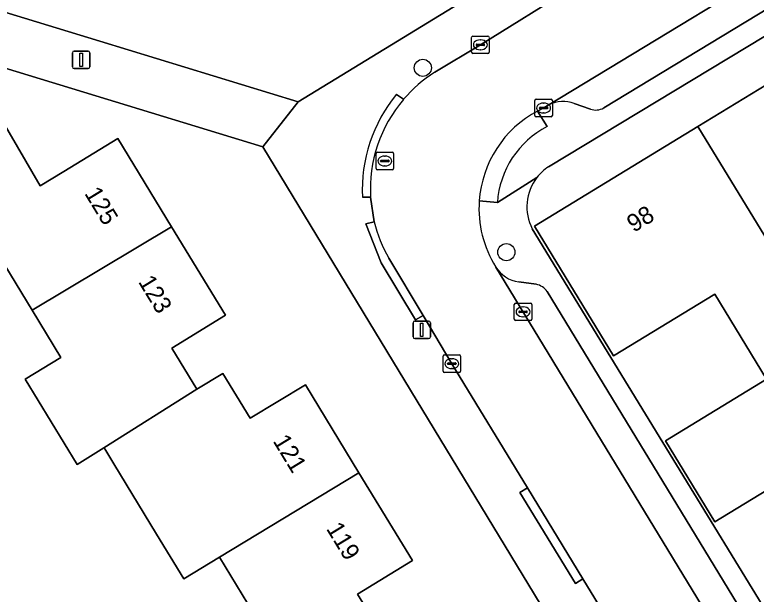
# Model space of a CAD drawing. Extents: x 157767 to 159172, y 387839 to 389425.
# Drawn here: x 158139.86 to 158182.19, y 388537.59 to 388570.66 of the extents above; entities that cross this region are included whole.
import ezdxf

# ---------------------------------------------------------------- set-up
doc = ezdxf.new("R2010")
doc.units = 0
for name, color, linetype in [('IMGEO_Boom', 7, 'Continuous'), ('IMGEO_Erf', 7, 'Continuous'), ('IMGEO_Kolk', 7, 'Continuous'), ('IMGEO_Lichtmast', 7, 'Continuous'), ('IMGEO_Muur', 7, 'Continuous'), ('IMGEO_Pand', 7, 'Continuous'), ('IMGEO_Pand_nummerreeks', 7, 'Continuous'), ('IMGEO_Parkeervlak_open', 7, 'Continuous'), ('IMGEO_Rijbaan_lokaal_open', 7, 'Continuous'), ('IMGEO_Rioolput', 7, 'Continuous'), ('IMGEO_Voetpad_open', 7, 'Continuous')]:
    doc.layers.add(name, color=color, linetype=linetype)

msp = doc.modelspace()

# ---------------------------------------------------------------- linework, layer by layer
at = {"layer": 'IMGEO_Boom'}
for centre in [(158163.16, 388567.629), (158167.928, 388557.111)]:
    msp.add_circle(centre, 0.489, dxfattribs=at)
at = {"layer": 'IMGEO_Erf'}
for points in [[(158121.909, 388625.102), (158108.361, 388580.257), (158121.628, 388576.204), (158144.712, 388569.153), (158156.041, 388565.692), (158181.808, 388581.454)], [(158179.836, 388554.712), (158174.043, 388551.186), (158169.533, 388558.596), (158178.863, 388564.275), (158188.055, 388569.869), (158197.217, 388575.446), (158206.4, 388581.035), (158207.945, 388578.508), (158217.133, 388584.101), (158226.32, 388589.693), (158227.842, 388587.171), (158227.979, 388587.254), (158228.662, 388587.67), (158237.031, 388592.764), (158246.343, 388598.431), (158246.138, 388598.786), (158197.753, 388577.86), (158190.887, 388574.405), (158170.328, 388561.976)], [(158252.371, 388578.92), (158247.35, 388575.864), (158248.464, 388574.04), (158245.566, 388572.27), (158244.445, 388574.106), (158238.058, 388570.24), (158236.531, 388572.771), (158236.196, 388572.568), (158227.455, 388567.248), (158218.24, 388561.67), (158217.992, 388562.076), (158216.712, 388564.168), (158216.541, 388564.064), (158214.672, 388562.926), (158208.122, 388558.939), (158207.497, 388558.559), (158206.855, 388558.168), (158198.333, 388552.982), (158189.174, 388547.407), (158184.104, 388544.321), (158179.832, 388541.721), (158177.018, 388546.344), (158182.79, 388549.858), (158179.836, 388554.712)], [(158184.058, 388508.98), (158185.047, 388512.009), (158154.014, 388563.128), (158133.557, 388569.365)], [(158138.695, 388565.342), (158141.318, 388560.895), (158142.665, 388561.716), (158145.745, 388563.591), (158148.816, 388558.548), (158151.887, 388553.504), (158148.821, 388551.638), (158150.258, 388549.279), (158151.745, 388550.184), (158153.303, 388547.626), (158156.453, 388549.544), (158159.511, 388544.522), (158162.568, 388539.501), (158159.436, 388537.594), (158160.946, 388535.113)], [(158169.401, 388558.443), (158173.894, 388551.095), (158176.859, 388546.247), (158183.73, 388535.011)], [(158153.16, 388537.041), (158151.545, 388539.694), (158149.512, 388538.462), (158147.956, 388541.016), (158145.512, 388545.03), (158144.994, 388545.88), (158144.953, 388545.948), (158143.422, 388544.987), (158140.453, 388549.863), (158142.488, 388551.102), (158140.848, 388553.796), (158139.285, 388556.362)]]:
    msp.add_lwpolyline(points, dxfattribs=at)
for centre, radius, start, end in [((158171.796, 388559.728), 2.686, 123.1481, 142.3214), ((158171.824, 388559.695), 2.727, 142.1325, 207.3233)]:
    msp.add_arc(centre, radius, start, end, dxfattribs=at)
at = {"layer": 'IMGEO_Kolk'}
for p, q in [((158165.944, 388568.52), (158165.944, 388569.372)), ((158166.019, 388569.446), (158166.871, 388569.446)), ((158166.432, 388569.226), (158166.457, 388569.226)), ((158166.945, 388569.372), (158166.945, 388568.52)), ((158166.203, 388568.94), (158166.203, 388568.952)), ((158166.641, 388568.903), (158166.243, 388568.903)), ((158166.246, 388568.989), (158166.644, 388568.989)), ((158166.687, 388568.952), (158166.687, 388568.94)), ((158166.871, 388568.446), (158166.019, 388568.446)), ((158166.455, 388568.666), (158166.43, 388568.666)), ((158169.554, 388564.91), (158169.554, 388565.762)), ((158169.629, 388565.836), (158170.481, 388565.836)), ((158170.555, 388565.762), (158170.555, 388564.91)), ((158169.813, 388565.33), (158169.813, 388565.342)), ((158169.856, 388565.379), (158170.254, 388565.379)), ((158170.042, 388565.616), (158170.067, 388565.616)), ((158170.297, 388565.342), (158170.297, 388565.33)), ((158170.251, 388565.293), (158169.853, 388565.293)), ((158170.065, 388565.056), (158170.04, 388565.056)), ((158170.481, 388564.836), (158169.629, 388564.836)), ((158168.381, 388553.277), (158168.381, 388554.129)), ((158168.456, 388554.203), (158169.308, 388554.203)), ((158168.869, 388553.983), (158168.894, 388553.983)), ((158169.382, 388554.129), (158169.382, 388553.277)), ((158168.64, 388553.697), (158168.64, 388553.709)), ((158169.078, 388553.66), (158168.68, 388553.66)), ((158168.683, 388553.746), (158169.081, 388553.746)), ((158169.124, 388553.709), (158169.124, 388553.697)), ((158169.308, 388553.203), (158168.456, 388553.203)), ((158168.892, 388553.423), (158168.867, 388553.423)), ((158164.313, 388550.316), (158164.313, 388551.168)), ((158164.388, 388551.242), (158165.24, 388551.242)), ((158164.801, 388551.022), (158164.826, 388551.022)), ((158165.314, 388551.168), (158165.314, 388550.316)), ((158164.572, 388550.736), (158164.572, 388550.748)), ((158165.01, 388550.699), (158164.612, 388550.699)), ((158164.615, 388550.785), (158165.013, 388550.785)), ((158165.056, 388550.748), (158165.056, 388550.736)), ((158165.24, 388550.242), (158164.388, 388550.242)), ((158164.824, 388550.462), (158164.799, 388550.462))]:
    msp.add_line(p, q, dxfattribs=at)
for points in [[(158165.944, 388568.52), (158165.944, 388569.372)], [(158166.019, 388569.446), (158166.871, 388569.446)], [(158166.945, 388569.372), (158166.945, 388568.52)], [(158166.871, 388568.446), (158166.019, 388568.446)], [(158169.554, 388564.91), (158169.554, 388565.762)], [(158169.629, 388565.836), (158170.481, 388565.836)], [(158170.555, 388565.762), (158170.555, 388564.91)], [(158170.481, 388564.836), (158169.629, 388564.836)], [(158168.381, 388553.277), (158168.381, 388554.129)], [(158168.456, 388554.203), (158169.308, 388554.203)], [(158169.382, 388554.129), (158169.382, 388553.277)], [(158169.308, 388553.203), (158168.456, 388553.203)], [(158164.313, 388550.316), (158164.313, 388551.168)], [(158164.388, 388551.242), (158165.24, 388551.242)], [(158165.314, 388551.168), (158165.314, 388550.316)], [(158165.24, 388550.242), (158164.388, 388550.242)]]:
    msp.add_lwpolyline(points, dxfattribs=at)
for centre, radius, start, end in [((158166.021, 388569.37), 0.0765, 91.552, 178.448), ((158166.021, 388569.37), 0.0765, 91.552, 178.448), ((158166.869, 388569.37), 0.0765, 1.552, 88.448), ((158166.869, 388569.37), 0.0765, 1.552, 88.448), ((158166.243, 388568.949), 0.0403, 85.8775, 175.7526), ((158166.24, 388568.939), 0.0366, 178.938, 274.7102), ((158166.644, 388568.946), 0.043, 264.8664, 352.4533), ((158166.648, 388568.951), 0.0386, 1.7309, 96.639), ((158166.021, 388568.522), 0.0765, 181.552, 268.448), ((158166.021, 388568.522), 0.0765, 181.552, 268.448), ((158166.869, 388568.522), 0.0765, 271.552, 358.448), ((158166.869, 388568.522), 0.0765, 271.552, 358.448), ((158169.631, 388565.76), 0.0765, 91.552, 178.448), ((158169.631, 388565.76), 0.0765, 91.552, 178.448), ((158170.479, 388565.76), 0.0765, 1.552, 88.448), ((158170.479, 388565.76), 0.0765, 1.552, 88.448), ((158169.853, 388565.339), 0.0403, 85.8775, 175.7526), ((158170.258, 388565.341), 0.0386, 1.7309, 96.639), ((158169.85, 388565.329), 0.0366, 178.938, 274.7102), ((158170.254, 388565.336), 0.043, 264.8664, 352.4533), ((158169.631, 388564.912), 0.0765, 181.552, 268.448), ((158169.631, 388564.912), 0.0765, 181.552, 268.448), ((158170.479, 388564.912), 0.0765, 271.552, 358.448), ((158170.479, 388564.912), 0.0765, 271.552, 358.448), ((158168.458, 388554.127), 0.0765, 91.552, 178.448), ((158168.458, 388554.127), 0.0765, 91.552, 178.448), ((158169.306, 388554.127), 0.0765, 1.552, 88.448), ((158169.306, 388554.127), 0.0765, 1.552, 88.448), ((158168.68, 388553.706), 0.0403, 85.8775, 175.7526), ((158168.677, 388553.696), 0.0366, 178.938, 274.7102), ((158169.081, 388553.703), 0.043, 264.8664, 352.4533), ((158169.085, 388553.708), 0.0386, 1.7309, 96.639), ((158168.458, 388553.279), 0.0765, 181.552, 268.448), ((158168.458, 388553.279), 0.0765, 181.552, 268.448), ((158169.306, 388553.279), 0.0765, 271.552, 358.448), ((158169.306, 388553.279), 0.0765, 271.552, 358.448), ((158164.39, 388551.166), 0.0765, 91.552, 178.448), ((158164.39, 388551.166), 0.0765, 91.552, 178.448), ((158165.238, 388551.166), 0.0765, 1.552, 88.448), ((158165.238, 388551.166), 0.0765, 1.552, 88.448), ((158164.612, 388550.745), 0.0403, 85.8775, 175.7526), ((158164.609, 388550.735), 0.0366, 178.938, 274.7102), ((158165.013, 388550.742), 0.043, 264.8664, 352.4533), ((158165.017, 388550.747), 0.0386, 1.7309, 96.639), ((158164.39, 388550.318), 0.0765, 181.552, 268.448), ((158164.39, 388550.318), 0.0765, 181.552, 268.448), ((158165.238, 388550.318), 0.0765, 271.552, 358.448), ((158165.238, 388550.318), 0.0765, 271.552, 358.448)]:
    msp.add_arc(centre, radius, start, end, dxfattribs=at)
for centre, major_axis, ratio, start_param, end_param in [((158166.431, 388568.946), (-0.387, 0.002), 0.722429, 4.712389, 7.853982), ((158166.456, 388568.946), (-0.39, 0.002), 0.717154, 1.570796, 4.712389), ((158170.041, 388565.336), (-0.387, 0.002), 0.722429, 4.712389, 7.853982), ((158170.066, 388565.336), (-0.39, 0.002), 0.717154, 1.570796, 4.712389), ((158168.868, 388553.703), (-0.387, 0.002), 0.722429, 4.712389, 7.853982), ((158168.893, 388553.703), (-0.39, 0.002), 0.717154, 1.570796, 4.712389), ((158164.8, 388550.742), (-0.387, 0.002), 0.722429, 4.712389, 7.853982), ((158164.825, 388550.742), (-0.39, 0.002), 0.717154, 1.570796, 4.712389)]:
    msp.add_ellipse(centre, major_axis=major_axis, ratio=ratio, start_param=start_param, end_param=end_param, dxfattribs=at)
at = {"layer": 'IMGEO_Lichtmast'}
for p, q in [((158143.151, 388567.684), (158143.151, 388568.484)), ((158143.151, 388568.484), (158143.151, 388567.684)), ((158143.251, 388568.584), (158144.041, 388568.584)), ((158144.041, 388568.584), (158143.251, 388568.584)), ((158144.141, 388568.484), (158144.141, 388567.684)), ((158144.141, 388567.684), (158144.141, 388568.484)), ((158144.041, 388567.584), (158143.251, 388567.584)), ((158143.251, 388567.584), (158144.041, 388567.584)), ((158162.597, 388552.272), (158162.597, 388553.072)), ((158162.597, 388553.072), (158162.597, 388552.272)), ((158162.697, 388553.172), (158163.487, 388553.172)), ((158163.487, 388553.172), (158162.697, 388553.172)), ((158163.587, 388553.072), (158163.587, 388552.272)), ((158163.587, 388552.272), (158163.587, 388553.072)), ((158163.487, 388552.172), (158162.697, 388552.172)), ((158162.697, 388552.172), (158163.487, 388552.172))]:
    msp.add_line(p, q, dxfattribs=at)
for points in [[(158143.571, 388568.459), (158143.721, 388568.459), (158143.721, 388567.709), (158143.571, 388567.709), (158143.571, 388568.459)], [(158163.017, 388553.047), (158163.167, 388553.047), (158163.167, 388552.297), (158163.017, 388552.297), (158163.017, 388553.047)]]:
    msp.add_lwpolyline(points, dxfattribs=at)
for centre, start, end in [((158143.251, 388568.484), 90, 180), ((158143.251, 388568.484), 90, 180), ((158144.041, 388568.484), 0, 90), ((158144.041, 388568.484), 360, 90), ((158143.251, 388567.684), 180, 270), ((158143.251, 388567.684), 180, 270), ((158144.041, 388567.684), 270, 0), ((158144.041, 388567.684), 270, 0), ((158162.697, 388553.072), 90, 180), ((158162.697, 388553.072), 90, 180), ((158163.487, 388553.072), 0, 90), ((158163.487, 388553.072), 360, 90), ((158162.697, 388552.272), 180, 270), ((158162.697, 388552.272), 180, 270), ((158163.487, 388552.272), 270, 0), ((158163.487, 388552.272), 270, 0)]:
    msp.add_arc(centre, 0.1, start, end, dxfattribs=at)
at = {"layer": 'IMGEO_Muur'}
for points in [[(158121.628, 388576.204), (158144.712, 388569.153)], [(158173.894, 388551.095), (158176.859, 388546.247)]]:
    msp.add_lwpolyline(points, dxfattribs=at)
at = {"layer": 'IMGEO_Pand'}
for points in [[(158192.6, 388562.401), (158188.055, 388569.869), (158178.863, 388564.275), (158189.174, 388547.407), (158198.333, 388552.982), (158196.088, 388556.671), (158195.729, 388557.26), (158195.469, 388557.688), (158189.766, 388554.218), (158186.898, 388558.93)], [(158140.848, 388553.796), (158148.816, 388558.548), (158145.745, 388563.591), (158142.665, 388561.716), (158141.318, 388560.895), (158138.695, 388565.342), (158133.55, 388566.91), (158130.305, 388556.323), (158133.085, 388555.471), (158136.004, 388557.14), (158137.237, 388555.115), (158139.285, 388556.362)], [(158178.863, 388564.275), (158169.533, 388558.596), (158174.043, 388551.186), (158179.836, 388554.712), (158182.79, 388549.858), (158177.018, 388546.344), (158179.832, 388541.721), (158184.104, 388544.321), (158189.174, 388547.407)], [(158151.887, 388553.504), (158148.816, 388558.548), (158140.848, 388553.796), (158142.488, 388551.102), (158140.453, 388549.863), (158143.422, 388544.987), (158144.953, 388545.948), (158150.258, 388549.279), (158148.821, 388551.638)], [(158156.453, 388549.544), (158153.303, 388547.626), (158151.745, 388550.184), (158150.258, 388549.279), (158144.953, 388545.948), (158144.994, 388545.88), (158145.512, 388545.03), (158147.956, 388541.016), (158149.512, 388538.462), (158151.545, 388539.694), (158159.511, 388544.522)], [(158151.545, 388539.694), (158153.16, 388537.041), (158151.123, 388535.8), (158154.068, 388530.963), (158160.946, 388535.113), (158159.436, 388537.594), (158162.568, 388539.501), (158159.511, 388544.522)]]:
    msp.add_lwpolyline(points, close=True, dxfattribs=at)
at = {"layer": 'IMGEO_Parkeervlak_open'}
for points in [[(158187.384, 388575.847), (158170.36, 388565.522)], [(158173.489, 388565.342), (158182.961, 388571.074), (158188.802, 388574.609)], [(158171.802, 388565.594), (158172.732, 388565.273)], [(158167.323, 388556.261), (158180.734, 388534.231), (158182.164, 388531.882), (158201.572, 388500), (158204.926, 388494.49), (158205.044, 388494.546)], [(158169.633, 388555.274), (158168.632, 388555.409)], [(158205.312, 388497.303), (158203.669, 388500), (158170.254, 388554.863)]]:
    msp.add_lwpolyline(points, dxfattribs=at)
for centre, radius, start, end in [((158171.166, 388563.851), 1.856, 69.9658, 115.7511), ((158173.035, 388566.135), 0.913, 250.6162, 299.7999), ((158168.926, 388557.293), 1.907, 212.7642, 261.1173), ((158169.41, 388554.262), 1.036, 35.446, 77.5579)]:
    msp.add_arc(centre, radius, start, end, dxfattribs=at)
at = {"layer": 'IMGEO_Rijbaan_lokaal_open'}
for points in [[(158268.883, 388612.249), (158256.594, 388611.947), (158225.643, 388598.61), (158220.096, 388596.22), (158209.16, 388591.508), (158203.572, 388589.099), (158194.903, 388585.364), (158192.597, 388584.253), (158187.204, 388581.513), (158183.02, 388579.247), (158176.884, 388575.433), (158171.724, 388572.227), (158166.442, 388568.944), (158163.84, 388567.376)], [(158169.707, 388565.166), (158170.058, 388565.339), (158170.36, 388565.522), (158187.384, 388575.847)], [(158160.177, 388560.245), (158160.381, 388558.848)], [(158161.217, 388556.763), (158163.172, 388553.493), (158164.823, 388550.73), (158169.131, 388543.657), (158172.298, 388538.457), (158176.457, 388531.628), (158180.734, 388534.231), (158167.323, 388556.261)]]:
    msp.add_lwpolyline(points, dxfattribs=at)
for centre, radius, start, end in [((158168.029, 388560.738), 7.849, 122.2523, 139.525), ((158168.015, 388560.717), 7.852, 139.3441, 183.448), ((158172.668, 388559.602), 6.303, 118.0218, 176.089), ((158172.658, 388559.598), 6.293, 176.0498, 212.0299), ((158168.111, 388560.737), 7.958, 193.7348, 209.9628)]:
    msp.add_arc(centre, radius, start, end, dxfattribs=at)
at = {"layer": 'IMGEO_Rioolput'}
for p, q in [((158160.561, 388562.812), (158161.413, 388562.812)), ((158160.486, 388561.886), (158160.486, 388562.738)), ((158160.974, 388562.592), (158160.999, 388562.592)), ((158161.487, 388562.738), (158161.487, 388561.886)), ((158160.745, 388562.306), (158160.745, 388562.318)), ((158161.183, 388562.269), (158160.785, 388562.269)), ((158160.788, 388562.355), (158161.186, 388562.355)), ((158160.997, 388562.032), (158160.972, 388562.032)), ((158161.229, 388562.318), (158161.229, 388562.306)), ((158161.413, 388561.812), (158160.561, 388561.812))]:
    msp.add_line(p, q, dxfattribs=at)
for points in [[(158160.561, 388562.812), (158161.413, 388562.812)], [(158160.486, 388561.886), (158160.486, 388562.738)], [(158161.487, 388562.738), (158161.487, 388561.886)], [(158161.413, 388561.812), (158160.561, 388561.812)]]:
    msp.add_lwpolyline(points, dxfattribs=at)
for centre, radius, start, end in [((158160.563, 388562.736), 0.0765, 91.552, 178.448), ((158160.563, 388562.736), 0.0765, 91.552, 178.448), ((158161.411, 388562.736), 0.0765, 1.552, 88.448), ((158161.411, 388562.736), 0.0765, 1.552, 88.448), ((158160.785, 388562.315), 0.0403, 85.8775, 175.7526), ((158160.782, 388562.305), 0.0366, 178.938, 274.7102), ((158161.186, 388562.312), 0.043, 264.8664, 352.4533), ((158161.19, 388562.317), 0.0386, 1.7309, 96.639), ((158160.563, 388561.888), 0.0765, 181.552, 268.448), ((158160.563, 388561.888), 0.0765, 181.552, 268.448), ((158161.411, 388561.888), 0.0765, 271.552, 358.448), ((158161.411, 388561.888), 0.0765, 271.552, 358.448)]:
    msp.add_arc(centre, radius, start, end, dxfattribs=at)
for centre, major_axis, ratio, start_param, end_param in [((158160.973, 388562.312), (-0.387, 0.002), 0.722429, 4.712389, 7.853982), ((158160.998, 388562.312), (-0.39, 0.002), 0.717154, 1.570796, 4.712389)]:
    msp.add_ellipse(centre, major_axis=major_axis, ratio=ratio, start_param=start_param, end_param=end_param, dxfattribs=at)
at = {"layer": 'IMGEO_Voetpad_open'}
for points in [[(158170.328, 388561.976), (158190.887, 388574.405), (158197.753, 388577.86), (158246.138, 388598.786), (158247.597, 388599.425), (158251.069, 388600.946), (158251.151, 388600.802), (158252.981, 388597.605), (158259.805, 388601.448), (158263.119, 388600.731), (158266.325, 388595.472), (158266.492, 388595.544), (158294.7, 388607.706)], [(158163.84, 388567.376), (158166.442, 388568.944), (158171.724, 388572.227), (158171.461, 388572.651), (158176.621, 388575.857), (158176.884, 388575.433), (158183.02, 388579.247), (158187.204, 388581.513), (158186.978, 388581.958), (158192.371, 388584.698), (158192.597, 388584.253), (158194.903, 388585.364), (158203.572, 388589.099), (158203.375, 388589.558), (158208.963, 388591.967), (158209.16, 388591.508), (158220.096, 388596.22)], [(158181.808, 388581.454), (158156.041, 388565.692), (158154.014, 388563.128), (158185.047, 388512.009), (158191.872, 388500.756), (158192.323, 388500), (158199.35, 388488.215), (158199.947, 388485.226), (158200.3, 388475.991), (158200.534, 388473.716), (158201.147, 388470.704), (158203.349, 388472.041), (158203.742, 388472.279)], [(158188.802, 388574.609), (158189.06, 388574.182), (158183.219, 388570.647), (158182.961, 388571.074), (158173.489, 388565.342)], [(158162.058, 388565.833), (158161.664, 388566.118)], [(158161.664, 388566.118), (158162.058, 388565.833)], [(158170.36, 388565.522), (158170.058, 388565.339), (158169.707, 388565.166), (158170.263, 388564.283)], [(158172.732, 388565.273), (158171.802, 388565.594)], [(158170.263, 388564.283), (158169.707, 388565.166)], [(158169.671, 388561.369), (158167.416, 388559.938), (158166.38, 388560.032)], [(158167.416, 388559.938), (158169.671, 388561.369)], [(158159.705, 388560.246), (158160.177, 388560.245)], [(158200.674, 388491.866), (158195.72, 388500), (158193.707, 388503.306), (158192.819, 388502.765), (158186.908, 388512.47), (158187.796, 388513.011), (158181.317, 388523.649), (158180.89, 388523.389), (158177.727, 388528.582), (158178.154, 388528.842), (158177.888, 388529.279), (158176.457, 388531.628), (158172.298, 388538.457), (158171.871, 388538.197), (158168.704, 388543.397), (158169.131, 388543.657), (158164.823, 388550.73), (158163.172, 388553.493), (158162.744, 388553.237), (158160.786, 388556.509), (158159.902, 388558.718), (158160.381, 388558.848), (158160.177, 388560.245), (158159.705, 388560.246)], [(158166.38, 388560.032), (158167.416, 388559.938)], [(158160.381, 388558.848), (158159.902, 388558.718), (158160.786, 388556.509), (158162.744, 388553.237), (158163.172, 388553.493), (158161.217, 388556.763)], [(158213.814, 388485.783), (158205.128, 388500), (158191.278, 388522.668), (158189.138, 388526.167), (158186.097, 388531.14), (158185.347, 388532.366), (158184.003, 388534.564), (158183.73, 388535.011), (158176.859, 388546.247), (158173.894, 388551.095), (158169.401, 388558.443)], [(158168.632, 388555.409), (158169.633, 388555.274)], [(158170.254, 388554.863), (158203.669, 388500), (158205.312, 388497.303)]]:
    msp.add_lwpolyline(points, dxfattribs=at)
for points in [[(158121.628, 388576.204), (158108.361, 388580.257), (158107.425, 388577.281), (158111.31, 388576.163), (158120.736, 388573.29), (158133.557, 388569.365), (158154.014, 388563.128), (158156.041, 388565.692), (158144.712, 388569.153)], [(158172.298, 388538.457), (158169.131, 388543.657), (158168.704, 388543.397), (158171.871, 388538.197)]]:
    msp.add_lwpolyline(points, close=True, dxfattribs=at)
for centre, radius, start, end in [((158168.029, 388560.738), 7.849, 122.2523, 139.525), ((158168.281, 388560.648), 8.586, 140.4203, 182.6805), ((158168.281, 388560.648), 8.586, 140.4203, 182.6805), ((158168.015, 388560.717), 7.852, 139.3441, 183.448), ((158171.166, 388563.851), 1.856, 69.9658, 115.7511), ((158173.035, 388566.135), 0.913, 250.6162, 299.7999), ((158172.668, 388559.602), 6.303, 118.0218, 176.089), ((158172.669, 388559.602), 5.263, 117.1966, 176.3348), ((158172.669, 388559.602), 5.263, 117.1966, 176.3348), ((158171.796, 388559.728), 2.686, 123.1481, 142.3214), ((158171.824, 388559.695), 2.727, 142.1325, 207.3233), ((158172.658, 388559.598), 6.293, 176.0498, 212.0299), ((158168.111, 388560.737), 7.958, 193.7348, 209.9628), ((158168.926, 388557.293), 1.907, 212.7642, 261.1173), ((158169.41, 388554.262), 1.036, 35.446, 77.5579)]:
    msp.add_arc(centre, radius, start, end, dxfattribs=at)

# ---------------------------------------------------------------- texts
at = {"layer": 'IMGEO_Pand_nummerreeks'}
for s, rotation, p in [('125', 301.3399, (158143.81, 388560.463)), ('98', 31.3271, (158175.2, 388558.205)), ('123', 301.3349, (158146.881, 388555.42)), ('121', 301.3406, (158154.57, 388546.33)), ('119', 301.3348, (158157.615, 388541.326))]:
    msp.add_text(s, height=1, rotation=rotation, dxfattribs=at).set_placement(p)

doc.saveas('drawing.dxf')
